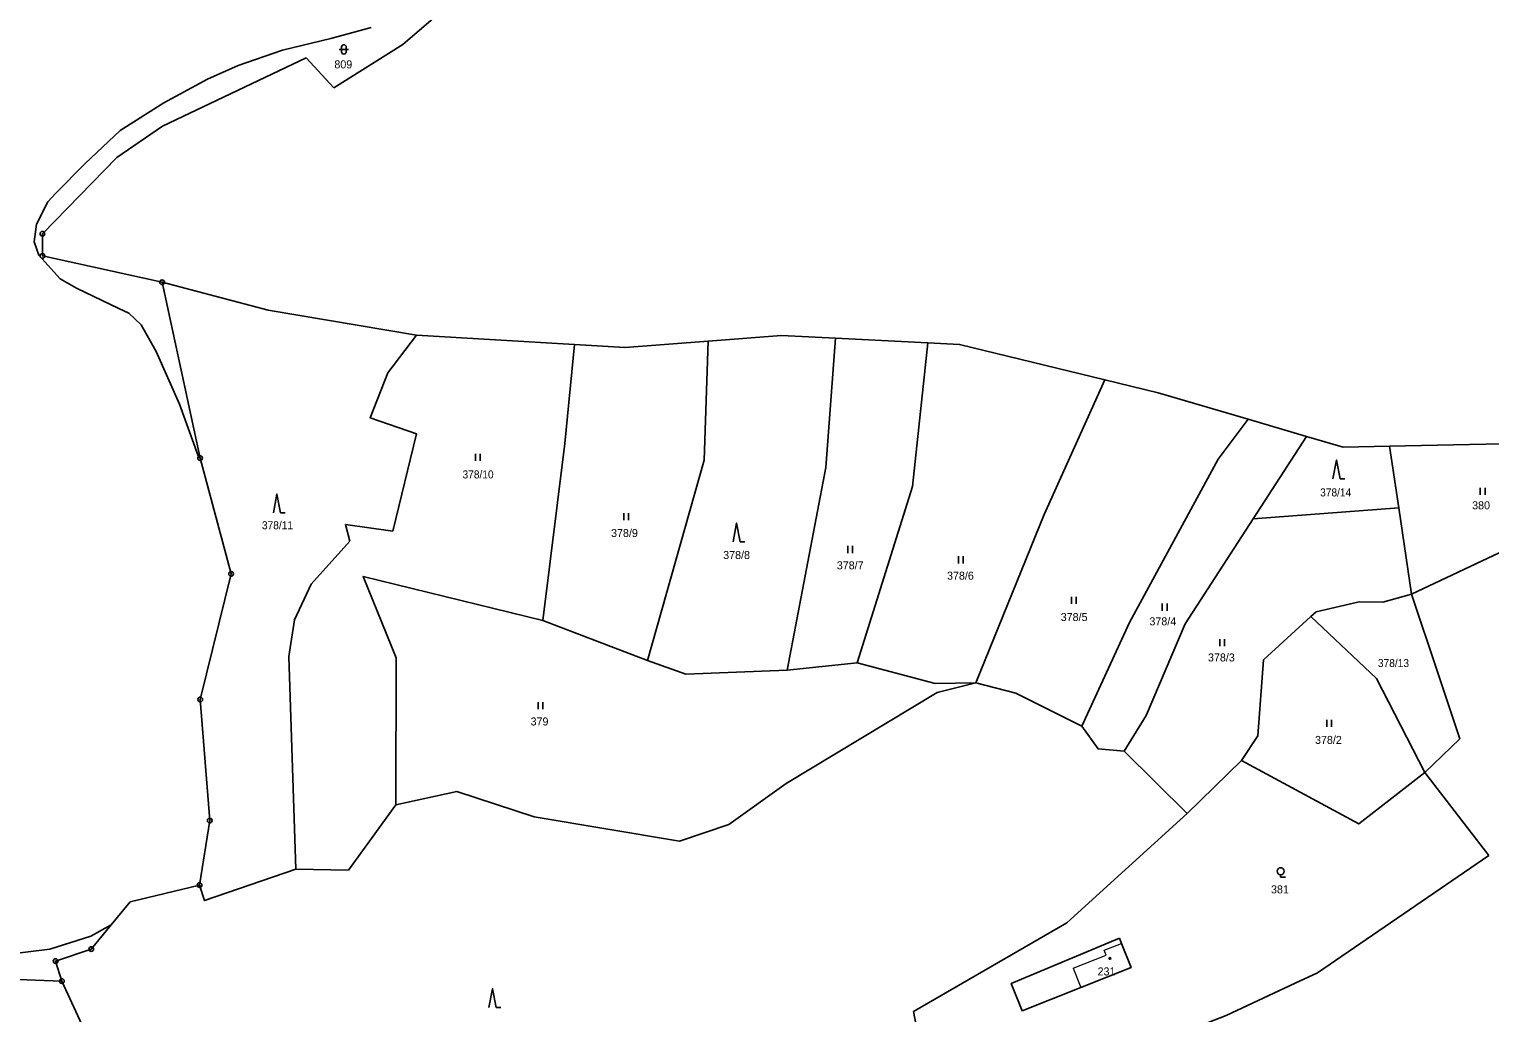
# Model space of a CAD drawing. Extents: x -754445 to -751443, y -1030748 to -1028224.
# Drawn here: x -753188.8 to -752878.6, y -1028776.1 to -1028567.3 of the extents above; entities that cross this region are included whole.
import ezdxf
from ezdxf.enums import TextEntityAlignment as Align

# ---------------------------------------------------------------- set-up
doc = ezdxf.new("R2010")
doc.units = 0
doc.header["$LTSCALE"] = 0.68
for name, color, linetype, lineweight in [('1', 7, 'Continuous', 25), ('3', 7, 'Continuous', 25), ('4', 7, 'Continuous', 13), ('5', 7, 'Continuous', 25), ('8', 7, 'Continuous', 25)]:
    doc.layers.add(name, color=color, linetype=linetype, lineweight=lineweight)
doc.layers.add('2', color=7, linetype='Continuous')

msp = doc.modelspace()

# ---------------------------------------------------------------- linework, layer by layer
at = {"layer": '1'}
for p, q in [((-753129.98, -1028573.41), (-753124.11, -1028579.78)), ((-753185.97, -1028615.43), (-753185.97, -1028610.73)), ((-753160.58, -1028621.03), (-753185.97, -1028615.43)), ((-753073, -1028634.24), (-753106.56, -1028632.26)), ((-752997.94, -1028633.9), (-753017.56, -1028632.9)), ((-752917.54, -1028653.77), (-752929.94, -1028650.12)), ((-752928.87, -1028671.28), (-752917.54, -1028653.77)), ((-752897.93, -1028668.93), (-752899.87, -1028655.85)), ((-752895.2, -1028687.28), (-752859.98, -1028670.66)), ((-752942.88, -1028733.82), (-752931.3, -1028722.56)), ((-752878.83, -1028742.77), (-752892.38, -1028725.11)), ((-752915.16, -1028767.66), (-752878.83, -1028742.77))]:
    msp.add_line(p, q, dxfattribs=at)
for points in [[(-753124.11, -1028579.78), (-753109.41, -1028570.52), (-753097.94, -1028560.66), (-753079.85, -1028538.62), (-753052.86, -1028491.28), (-753035.74, -1028470.18), (-753004.82, -1028444.31), (-752997.06, -1028434.29)], [(-753152.48, -1028658.37), (-753152.87, -1028657.89), (-753156.9, -1028646.89), (-753161.79, -1028635.77), (-753165, -1028630.06), (-753167.62, -1028627.61), (-753169.76, -1028626.62), (-753178.74, -1028622.31), (-753182.21, -1028620.33), (-753186.73, -1028615.3), (-753187.75, -1028612.44), (-753187.22, -1028608.72), (-753184.86, -1028603.97), (-753183.16, -1028602.13), (-753176.87, -1028595.81), (-753169.49, -1028588.82), (-753160.17, -1028582.92), (-753150.93, -1028577.91), (-753144.41, -1028574.98), (-753134.98, -1028571.73), (-753124.73, -1028569.25), (-753116.13, -1028566.95)], [(-753185.97, -1028610.73), (-753170.16, -1028594.54), (-753160.47, -1028587.89), (-753129.98, -1028573.41)], [(-753106.56, -1028632.26), (-753138.06, -1028626.96), (-753160.58, -1028621.03), (-753152.48, -1028658.37)], [(-753106.56, -1028632.26), (-753112.64, -1028640.24), (-753116.39, -1028649.82), (-753106.5, -1028653.22), (-753111.58, -1028673.88), (-753121.62, -1028672.47), (-753120.71, -1028676.01), (-753128.88, -1028685.11), (-753132.44, -1028692.72), (-753133.65, -1028700.51), (-753132.18, -1028745.67)], [(-753017.56, -1028632.9), (-753029.01, -1028632.32), (-753044.57, -1028633.51)], [(-753017.56, -1028632.9), (-753019.64, -1028660.35), (-753027.83, -1028703.39), (-753012.95, -1028701.87)], [(-753073, -1028634.24), (-753075.01, -1028655.29), (-753079.73, -1028692.83), (-753057.48, -1028701.37)], [(-753044.57, -1028633.51), (-753062.24, -1028634.87), (-753073, -1028634.24)], [(-753044.57, -1028633.51), (-753045.44, -1028658.79), (-753057.48, -1028701.37)], [(-752997.94, -1028633.9), (-753001.21, -1028664.43), (-753012.95, -1028701.87)], [(-752929.94, -1028650.12), (-752949.04, -1028644.5), (-752960.34, -1028641.75), (-752991.2, -1028634.25), (-752997.94, -1028633.9)], [(-752960.34, -1028641.75), (-752973.26, -1028670.32), (-752987.77, -1028706.09)], [(-752929.94, -1028650.12), (-752936.27, -1028658.58), (-752955.11, -1028693.26), (-752965.25, -1028715.26)], [(-752899.87, -1028655.85), (-752909.76, -1028656.06), (-752917.54, -1028653.77)], [(-752859.98, -1028670.66), (-752850.61, -1028665.3), (-752865.83, -1028655.12), (-752899.87, -1028655.85)], [(-753152.48, -1028658.37), (-753145.91, -1028682.95), (-753152.45, -1028709.63), (-753150.43, -1028735.33), (-753152.59, -1028749.02)], [(-752895.2, -1028687.28), (-752897.93, -1028668.93), (-752928.87, -1028671.28)], [(-752928.87, -1028671.28), (-752943.3, -1028693.57), (-752951.56, -1028713.01), (-752956.28, -1028720.59)], [(-753110.89, -1028732.01), (-753110.84, -1028700.75), (-753117.89, -1028683.49), (-753079.73, -1028692.83)], [(-752916.6, -1028692.03), (-752915.47, -1028691.01), (-752906.33, -1028688.92), (-752901.31, -1028688.98), (-752895.2, -1028687.28)], [(-752892.38, -1028725.11), (-752884.97, -1028717.97), (-752889.63, -1028704), (-752895.2, -1028687.28)], [(-752916.6, -1028692.03), (-752926.67, -1028701.22), (-752927.89, -1028717.34), (-752931.3, -1028722.56)], [(-752892.38, -1028725.11), (-752902.65, -1028705.15), (-752916.6, -1028692.03)], [(-753057.48, -1028701.37), (-753049.31, -1028704.27), (-753027.83, -1028703.39)], [(-753012.95, -1028701.87), (-752996.4, -1028706.21), (-752987.77, -1028706.09)], [(-752987.77, -1028706.09), (-752995.95, -1028708.12), (-753028, -1028727.45), (-753040.18, -1028736.14), (-753050.67, -1028739.72), (-753081.54, -1028734.57), (-753097.95, -1028729.19), (-753110.89, -1028732.01)], [(-752965.25, -1028715.26), (-752979.24, -1028708.27), (-752987.77, -1028706.09)], [(-752956.28, -1028720.59), (-752961.77, -1028720.11), (-752965.25, -1028715.26)], [(-752997.35, -1028794.77), (-753000.96, -1028775.89), (-752968.4, -1028757.04), (-752942.88, -1028733.82), (-752956.28, -1028720.59)], [(-752931.3, -1028722.56), (-752906.39, -1028736.05), (-752892.38, -1028725.11)], [(-753110.89, -1028732.01), (-753121, -1028745.85), (-753132.18, -1028745.67)], [(-753132.18, -1028745.67), (-753151.55, -1028752.34), (-753152.59, -1028749.02)], [(-753152.59, -1028749.02), (-753167.32, -1028752.57), (-753171.36, -1028757.48)], [(-753171.36, -1028757.48), (-753175.71, -1028759.91), (-753184.42, -1028762.65), (-753193.58, -1028763.75), (-753200.22, -1028763.39), (-753222.79, -1028755.86), (-753232.71, -1028752.88)], [(-753171.36, -1028757.48), (-753175.6, -1028762.63), (-753183.17, -1028765.18), (-753181.84, -1028769.43), (-753153.59, -1028830.68)], [(-753181.84, -1028769.43), (-753198.73, -1028768.81), (-753203.96, -1028770.33)], [(-752996.21, -1028800.72), (-752934.62, -1028776.73), (-752919.93, -1028769.88), (-752915.16, -1028767.66)]]:
    msp.add_lwpolyline(points, dxfattribs=at)
msp.add_lwpolyline([(-752957.25, -1028760.29), (-752980.22, -1028769.92), (-752977.92, -1028775.73), (-752965.46, -1028770.8), (-752954.77, -1028766.57), (-752956.81, -1028761.41)], close=True, dxfattribs=at)
at = {"layer": '3'}
for p, q in [((-753122.961, -1028571.601), (-753120.959, -1028571.601)), ((-753122.461, -1028571.101), (-753122.461, -1028572.102)), ((-753121.459, -1028572.102), (-753121.459, -1028571.101)), ((-753094.001, -1028658.95), (-753094.001, -1028657.45)), ((-753093, -1028658.95), (-753093, -1028657.45)), ((-752910.4, -1028662.8), (-752909.404, -1028662.8)), ((-752880.611, -1028666.15), (-752880.611, -1028664.65)), ((-752879.61, -1028666.15), (-752879.61, -1028664.65)), ((-753135.42, -1028670), (-753134.424, -1028670)), ((-753062.481, -1028671.55), (-753062.481, -1028670.05)), ((-753061.48, -1028671.55), (-753061.48, -1028670.05)), ((-753037.81, -1028676.17), (-753036.814, -1028676.17)), ((-753014.921, -1028678.53), (-753014.921, -1028677.03)), ((-753013.92, -1028678.53), (-753013.92, -1028677.03)), ((-752991.411, -1028680.73), (-752991.411, -1028679.23)), ((-752990.41, -1028680.73), (-752990.41, -1028679.23)), ((-752967.421, -1028689.34), (-752967.421, -1028687.84)), ((-752966.42, -1028689.34), (-752966.42, -1028687.84)), ((-752948.151, -1028690.78), (-752948.151, -1028689.28)), ((-752947.15, -1028690.78), (-752947.15, -1028689.28)), ((-752935.941, -1028698.32), (-752935.941, -1028696.82)), ((-752934.94, -1028698.32), (-752934.94, -1028696.82)), ((-753080.721, -1028711.71), (-753080.721, -1028710.21)), ((-753079.72, -1028711.71), (-753079.72, -1028710.21)), ((-752913.231, -1028715.45), (-752913.231, -1028713.95)), ((-752912.23, -1028715.45), (-752912.23, -1028713.95)), ((-753089.64, -1028775.03), (-753088.644, -1028775.03))]:
    msp.add_line(p, q, dxfattribs=at)
for points in [[(-752910.4, -1028662.8), (-752911.15, -1028658.8), (-752911.9, -1028662.8)], [(-753135.42, -1028670), (-753136.17, -1028666), (-753136.92, -1028670)], [(-753037.81, -1028676.17), (-753038.56, -1028672.17), (-753039.31, -1028676.17)], [(-752923.02, -1028746.842), (-752923.02, -1028747.34), (-752922.019, -1028747.34)], [(-753089.64, -1028775.03), (-753090.39, -1028771.03), (-753091.14, -1028775.03)]]:
    msp.add_lwpolyline(points, dxfattribs=at)
msp.add_circle((-752923.0193, -1028746.0909), 0.75, dxfattribs=at)
for centre, start, end in [((-753121.96, -1028571.1009), 0, 180), ((-753121.96, -1028572.1009), 180, 359.98789)]:
    msp.add_arc(centre, 0.5, start, end, dxfattribs=at)
at = {"layer": '4'}
for p, q in [((-752960.47, -1028762.86), (-752956.81, -1028761.41)), ((-752960.04, -1028763.92), (-752960.47, -1028762.86)), ((-752967.08, -1028766.71), (-752960.04, -1028763.92)), ((-752967.08, -1028766.71), (-752965.46, -1028770.8))]:
    msp.add_line(p, q, dxfattribs=at)
at = {"layer": '5'}
msp.add_circle((-752959.2868, -1028764.6092), 0.175, dxfattribs=at)
at = {"layer": '8'}
for centre, radius in [((-753185.97, -1028610.7299), 0.5), ((-753185.97, -1028610.7299), 0.0303), ((-753185.97, -1028615.4299), 0.5), ((-753185.97, -1028615.4299), 0.0303), ((-753160.58, -1028621.0299), 0.5), ((-753160.58, -1028621.0299), 0.0303), ((-753152.48, -1028658.3699), 0.5), ((-753152.48, -1028658.3699), 0.0303), ((-753145.91, -1028682.9499), 0.5), ((-753145.91, -1028682.9499), 0.0303), ((-753152.45, -1028709.6299), 0.5), ((-753152.45, -1028709.6299), 0.0303), ((-753150.43, -1028735.3299), 0.5), ((-753150.43, -1028735.3299), 0.0303), ((-753152.59, -1028749.0199), 0.5), ((-753152.59, -1028749.0199), 0.0303), ((-753175.6, -1028762.6299), 0.5), ((-753175.6, -1028762.6299), 0.0303), ((-753183.17, -1028765.1799), 0.5), ((-753183.17, -1028765.1799), 0.0303), ((-753181.84, -1028769.4299), 0.5), ((-753181.84, -1028769.4299), 0.0303)]:
    msp.add_circle(centre, radius, dxfattribs=at)

# ---------------------------------------------------------------- texts
at = {"layer": '2'}
for s, p in [('809', (-753122.079, -1028575.616)), ('380', (-752880.449, -1028669.25)), ('378/9', (-753062.37, -1028675.13)), ('378/8', (-753038.56, -1028679.8)), ('378/7', (-753014.43, -1028681.99)), ('378/6', (-752991.02, -1028684.19)), ('378/5', (-752966.88, -1028692.97)), ('378/4', (-752948.04, -1028693.88)), ('378/3', (-752935.6, -1028701.55)), ('379', (-753080.409, -1028715.14)), ('378/2', (-752912.87, -1028719.06)), ('381', (-752923.169, -1028750.8)), ('231', (-752959.999, -1028768.22))]:
    msp.add_text(s, height=1.7, dxfattribs=at).set_placement(p, align=Align.CENTER)
at = {"layer": '2', "width": 0.95}
for s, p in [('378/10', (-753093.459, -1028662.69)), ('378/14', (-752911.329, -1028666.51)), ('378/11', (-753136.059, -1028673.48)), ('378/13', (-752899.059, -1028702.74))]:
    msp.add_text(s, height=1.7, dxfattribs=at).set_placement(p, align=Align.CENTER)

doc.saveas('drawing.dxf')
